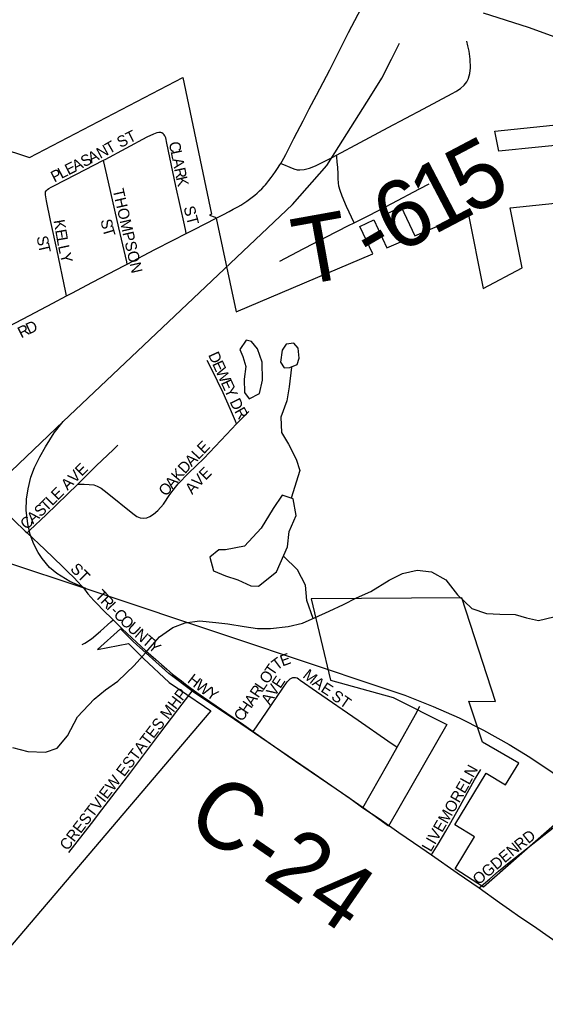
# Model space of a CAD drawing. Extents: x 1451455 to 1749751, y 218250 to 574981.
# Drawn here: x 1598198 to 1600545, y 366899 to 371327 of the extents above; entities that cross this region are included whole.
import ezdxf

# ---------------------------------------------------------------- set-up
doc = ezdxf.new("R2010")
doc.units = 0
for name, color, linetype in [('GM_X_City_Street', 7, 'Continuous'), ('GM_X_City_Street_Text', 7, 'Continuous'), ('GM_X_Corporation', 7, 'Continuous'), ('GM_X_County_Road', 7, 'Continuous'), ('GM_X_County_Road_Text', 7, 'Continuous'), ('GM_X_Minor_Lake', 7, 'Continuous'), ('GM_X_Minor_River', 7, 'Continuous'), ('GM_X_Rail_Line', 7, 'Continuous'), ('GM_X_State_Route', 7, 'Continuous'), ('GM_X_Township_Road', 7, 'Continuous'), ('GM_X_Township_Road_Text', 7, 'Continuous'), ('GM_X_Township_Subdivision', 7, 'Continuous'), ('GM_X_Township_Subdivision_Text', 7, 'Continuous')]:
    doc.layers.add(name, color=color, linetype=linetype)

msp = doc.modelspace()

# ---------------------------------------------------------------- linework, layer by layer
at = {"layer": 'GM_X_City_Street'}
for points in [[(1598572.1, 370699.3), (1598579, 370702.8), (1598767.2, 370803.4), (1598796.7, 370817.5), (1598812.2, 370822.7), (1598820, 370824.4), (1598827.1, 370824.2), (1598831.3, 370823), (1598833.5, 370821.5)], [(1598942.2, 370371.7), (1598940.1, 370381.6), (1598933.8, 370410.8), (1598895.2, 370583.7), (1598855.2, 370776.1), (1598850.3, 370798.7), (1598846.1, 370808.2), (1598843, 370812.9), (1598839, 370817.5), (1598833.5, 370821.5)], [(1598316.1, 370562.7), (1598321.4, 370568.4), (1598327.6, 370573.1), (1598337.8, 370578.6), (1598350.5, 370585), (1598449.3, 370635.8), (1598572.1, 370699.3)], [(1598678.5, 370234.9), (1598676.2, 370244.7), (1598641.4, 370396.9), (1598586.6, 370634.4), (1598573.6, 370692.5), (1598572.1, 370699.3)], [(1598406.8, 370092.3), (1598403.5, 370108.3), (1598363.1, 370302.3), (1598336.2, 370430.5), (1598318.2, 370517), (1598314.9, 370536.1), (1598313.5, 370545), (1598312.9, 370553.1), (1598313.7, 370558.2), (1598316.1, 370562.7)], [(1598942.2, 370371.7), (1598977.7, 370389.8), (1599075.9, 370439.8)], [(1598678.5, 370234.9), (1598802, 370299.6), (1598883.6, 370341.7), (1598942.2, 370371.7)], [(1598406.8, 370092.3), (1598431.4, 370105.2), (1598523.4, 370153.3), (1598665.3, 370228), (1598678.5, 370234.9)], [(1597574.4, 369672.7), (1597727.4, 369744.9), (1597827.2, 369794.4), (1597908.4, 369834.3), (1597962.2, 369861.2), (1598017.3, 369889), (1598066.4, 369913.8), (1598213.5, 369990.6), (1598346.3, 370060.4), (1598406.8, 370092.3)], [(1599166.7, 369520.3), (1599161.8, 369531.8), (1599138.9, 369585.4), (1599106.9, 369659.8), (1599056.7, 369763.5), (1599035.5, 369804.4)], [(1597694.3, 369548.9), (1597753.7, 369491.3), (1597887.3, 369362.4), (1598019.3, 369235.2), (1598222.6, 369041.4), (1598230.9, 369033.5)], [(1599166.7, 369520.3), (1599177.8, 369532), (1599221.7, 369576.4)], [(1598457, 369250.1), (1598485.6, 369251.1), (1598508, 369250), (1598528.3, 369247.6), (1598544.6, 369242.2), (1598562.4, 369232.2), (1598589.2, 369212.2), (1598703.3, 369119), (1598721.4, 369106.2), (1598735.4, 369100.5), (1598750.2, 369098.6), (1598765.2, 369100.8), (1598779.6, 369106.2), (1598795.5, 369116.1), (1598814.4, 369133.1), (1598840.1, 369162.1), (1598868.7, 369204.2), (1598893.4, 369236.8), (1598906.2, 369252), (1598952, 369299.3), (1599019.8, 369365.9), (1599121.7, 369472.2), (1599166.7, 369520.3)], [(1598457, 369250.1), (1598506.1, 369300.5), (1598539.2, 369332.1), (1598617.4, 369406.5), (1598636.1, 369424.9)], [(1598230.9, 369033.5), (1598242.5, 369044.5), (1598315.9, 369114.1), (1598457, 369250.1)], [(1598230.9, 369033.5), (1598309.6, 368958.3), (1598389.1, 368882.8), (1598415.1, 368857.2), (1598437.7, 368834.6), (1598458.9, 368812), (1598472.1, 368798), (1598482.4, 368786.9)], [(1598482.4, 368786.9), (1598502.6, 368761.2), (1598515.6, 368746), (1598529.1, 368730.9), (1598546.9, 368712.2), (1598568.1, 368690.4), (1598615.3, 368644.5)], [(1598476.6, 368533.4), (1598488.2, 368539.7), (1598518.4, 368559.9), (1598559.1, 368593.6), (1598605.4, 368635.6), (1598615.3, 368644.5)], [(1598615.3, 368644.5), (1598653.3, 368607.6)], [(1598653.3, 368607.6), (1598678.4, 368583.2), (1598761.6, 368506), (1598805.3, 368466.6), (1598830.7, 368443.9), (1598854.6, 368423.9), (1598881.1, 368401.8), (1598904.5, 368383.2), (1598920.1, 368371), (1598939.2, 368356.3), (1598962.6, 368338.4), (1598973.2, 368330.8)], [(1599240.4, 368144.9), (1599255.2, 368166.4), (1599326.2, 368269.3), (1599392.8, 368367.1), (1599401.9, 368376.4), (1599406.6, 368380.6), (1599411.4, 368383.6), (1599417.8, 368386), (1599423.1, 368386)], [(1599423.1, 368386), (1599429.9, 368385.8), (1599437.3, 368384.2), (1599443.3, 368380.6), (1599451.4, 368375), (1599523.2, 368323.3), (1599709.5, 368194.9), (1599842.7, 368103.3), (1599883.3, 368075.1)], [(1598417.6, 367604.6), (1598518.3, 367734), (1598564.7, 367794.7), (1598639.4, 367892), (1598689.3, 367957.1), (1598824.3, 368136.3), (1598905, 368242.2), (1598973.2, 368330.8)], [(1598973.2, 368330.8), (1598988.7, 368319.8), (1599019.1, 368298.5), (1599075.5, 368259)], [(1600249.9, 367446.2), (1600298.3, 367485.4), (1600337, 367520.1), (1600384.9, 367559.8), (1600588.2, 367720), (1600699.8, 367802)]]:
    msp.add_lwpolyline(points, dxfattribs=at)
at = {"layer": 'GM_X_Corporation'}
for points in [[(1597557.5, 370936.9), (1598242.2, 370712.2), (1598925.9, 371069.4), (1599054.1, 370457.6), (1599045, 370452.9), (1599070.5, 370444.6), (1599075.9, 370439.8), (1599164.4, 370020.9), (1599775.3, 370281.3), (1599717.8, 370403.6), (1599779.3, 370432.6), (1599837.9, 370307.9), (1599900.5, 370334.6), (1599840.8, 370461.5), (1599902.4, 370490.4), (1599963.1, 370361.3), (1600200.8, 370462.6), (1600268, 370126.4), (1600443, 370218.4), (1600389.5, 370486.5), (1600748.2, 370523.5)], [(1600692.1, 370775.2), (1600338.8, 370740.3), (1600320.9, 370829.9), (1601140.3, 370914.8)], [(1600673.6, 367803.2), (1600269.6, 367448.8), (1600143, 367531.1), (1600229.8, 367674.5), (1600141.6, 367728.1), (1600282, 367958.7), (1600367.6, 367906.6), (1600427.2, 368003), (1600264.5, 368097.1), (1600204.8, 368280.9), (1600323.3, 368278.8), (1600172.6, 368743), (1599500.5, 368738), (1599586.1, 368374.9), (1599866.6, 368296.2), (1600106.3, 368176.1), (1599845.9, 367722), (1599732.8, 367803.6), (1599514.1, 367954.8), (1599157.6, 368197.9), (1598972.6, 368322.6), (1598864.3, 368404.4), (1598704.9, 368547.4), (1598648.6, 368603.8), (1598544.9, 368512.3), (1598684.2, 368538.8), (1598750.7, 368471.1), (1598866.1, 368363.4), (1599023.3, 368256.6), (1599051, 368237.9), (1597960.9, 366954)]]:
    msp.add_lwpolyline(points, dxfattribs=at)
at = {"layer": 'GM_X_County_Road'}
for points in [[(1599364, 370685.2), (1599370, 370694.6), (1599377.8, 370708.1), (1599386.9, 370725.4), (1599397.3, 370746.2), (1599408.6, 370769.2), (1599422.9, 370796.6), (1599437.7, 370825.2), (1599463.7, 370875.1), (1599491.5, 370929.4), (1599523.2, 370990.2), (1599553.6, 371047.5), (1599583.1, 371103.5), (1599616.5, 371168.5), (1599667, 371270.4), (1599709.4, 371352.6), (1599787.9, 371505.4), (1599790.8, 371511.2)], [(1599075.9, 370439.8), (1599107.8, 370455.9), (1599134.3, 370470.2), (1599152.1, 370480.2), (1599172.5, 370491.5), (1599185.1, 370498.9), (1599199.4, 370508), (1599212, 370516.2), (1599224.6, 370524.9), (1599236.7, 370534), (1599247.8, 370542.6), (1599259.3, 370552.2), (1599269.7, 370561.8), (1599279.2, 370570.9), (1599290, 370582.7), (1599296.6, 370590), (1599302.2, 370597), (1599311.4, 370608.2), (1599321.3, 370621.7), (1599330, 370633.4), (1599340.4, 370648.6), (1599349.6, 370662.5), (1599359.6, 370678.1), (1599364, 370685.2)], [(1599075.5, 368259), (1599199, 368174.5), (1599240.4, 368144.9)], [(1599240.4, 368144.9), (1599316.3, 368090.9), (1599429.4, 368012.8), (1599537.7, 367939), (1599612.1, 367888.2), (1599672, 367846.1), (1599731.4, 367804.3)], [(1599731.4, 367804.3), (1599803.3, 367755.4), (1599892.2, 367693.8), (1599990.3, 367625.8), (1600037.1, 367593.5)], [(1600037.1, 367593.5), (1600151.6, 367513.4), (1600249.9, 367446.2)], [(1600249.9, 367446.2), (1600340.9, 367380.6), (1600385.1, 367349.4), (1600432, 367316.8), (1600492.3, 367275.6), (1600562.6, 367227.4), (1600611.7, 367193.1), (1600669.8, 367152.7), (1600720.2, 367117.6), (1600777.3, 367077.7), (1600932.4, 366970.5), (1601026.6, 366906.2), (1601162, 366812.7)]]:
    msp.add_lwpolyline(points, dxfattribs=at)
at = {"layer": 'GM_X_Minor_Lake'}
for points in [[(1599207.5, 369776.9), (1599200.8, 369720.9), (1599202, 369660.7), (1599223.6, 369632.4), (1599269.8, 369655.8), (1599282.6, 369715.7), (1599281.7, 369795.8), (1599260.5, 369856.2), (1599233, 369888.7), (1599209.1, 369895), (1599180.6, 369853.4), (1599194.2, 369821.1)], [(1599405.1, 369772), (1599437.2, 369785.6), (1599445.6, 369813.5), (1599442.2, 369859.6), (1599422.5, 369882), (1599388.5, 369876.5), (1599370.2, 369850.7), (1599363.5, 369796.7), (1599379.1, 369770.4)], [(1599194.2, 369821.1), (1599207.5, 369776.9)], [(1599379.1, 369770.4), (1599405.1, 369772)], [(1599229.8, 368796.5), (1599264.3, 368794.3), (1599345, 368859.3), (1599394.4, 368970.8), (1599401.3, 369038.8), (1599432.2, 369110.5), (1599419.2, 369184.8), (1599369.6, 369201.5), (1599330.8, 369142), (1599275.8, 369054.6), (1599202.8, 368973.5), (1599116.8, 368956.8), (1599086.8, 368957.2), (1599046.5, 368923.7), (1599063.6, 368863.3), (1599117.2, 368840.5), (1599172.9, 368823.7)], [(1599172.9, 368823.7), (1599229.8, 368796.5)]]:
    msp.add_lwpolyline(points, dxfattribs=at)
at = {"layer": 'GM_X_Minor_River'}
for points in [[(1599411.4, 369774.7), (1599402, 369685.9), (1599391.1, 369624), (1599364.2, 369550.2), (1599367.3, 369482.1), (1599398.5, 369429.5), (1599433.6, 369362.9), (1599448.9, 369312.6), (1599411.1, 369187.5)], [(1599509.2, 368650.6), (1599481.1, 368731.2), (1599474, 368799.4), (1599439, 368868), (1599376, 368929.1)], [(1598165.1, 368073.2), (1598234.7, 368056.1), (1598312.5, 368053), (1598364.6, 368070.2), (1598411.2, 368125.6), (1598456.3, 368211.1), (1598531.1, 368290.1), (1598581.6, 368331.5), (1598636, 368370.7), (1598708.7, 368439.8), (1598759.4, 368497.1), (1598822.2, 368568.3), (1598882.6, 368609.5), (1598936.8, 368630.8), (1599000.8, 368639.9), (1599074.5, 368632.8), (1599128.3, 368626), (1599200.1, 368615), (1599259.8, 368606.1), (1599317.7, 368605.3), (1599397.7, 368614.1), (1599461.7, 368629.2), (1599518, 368654.5), (1599580.3, 368683.7), (1599644.5, 368712.8), (1599702.8, 368742), (1599767.1, 368771.2), (1599847.6, 368822.1), (1599907.9, 368851.3), (1599974, 368866.5), (1600037.8, 368859.5), (1600101.2, 368822.6), (1600154.2, 368755.8), (1600217.3, 368694.8), (1600282.9, 368671.8), (1600342.8, 368669), (1600410.6, 368668.1), (1600462.4, 368653.3), (1600516.1, 368640.6), (1600584.2, 368657.6)]]:
    msp.add_lwpolyline(points, dxfattribs=at)
at = {"layer": 'GM_X_Rail_Line'}
for points in [[(1598391.6, 369530.7), (1599416.6, 370500.8), (1599569.2, 370676.4), (1599766.8, 370987), (1599814.9, 371066), (1599859.1, 371150.7), (1599893.9, 371222)], [(1596713.8, 369374.4), (1596790.7, 369359), (1596858.9, 369341.6), (1596911.7, 369325.5), (1597333.3, 369186), (1597607.4, 369094.4), (1597682.8, 369073), (1597738.1, 369068.2), (1597786.5, 369069.4), (1597827.6, 369075), (1597864.3, 369084.3), (1597901.4, 369098.4), (1597937.3, 369114.6), (1597973.6, 369137.6), (1598033.9, 369185.6), (1598127.4, 369277), (1598391.6, 369530.7)], [(1598492.8, 368784.7), (1598422, 368814.9), (1598364.3, 368850.8), (1598330.5, 368878.9), (1598298.2, 368919.1), (1598280.2, 368945.5), (1598261.2, 368982.5), (1598244.8, 369025.9), (1598234.2, 369073.5), (1598227.3, 369134.3), (1598228.4, 369184), (1598235.3, 369230.6), (1598248, 369282.4), (1598264.4, 369324.7), (1598287.1, 369373.4), (1598312.5, 369417.8), (1598351.4, 369480.7), (1598391.6, 369530.7)], [(1596713.8, 369374.4), (1596859.4, 369327.7), (1597131.8, 369237.6), (1597517.7, 369108.7), (1597856.7, 368995.4), (1598125.3, 368906.4), (1598492.8, 368784.7)], [(1598492.8, 368784.7), (1599149.2, 368564.7), (1599807.1, 368345.2), (1599917.6, 368307.1), (1600044.6, 368256.4), (1600161.4, 368205.6), (1600270.4, 368151.1), (1600384.6, 368086.6), (1600477.2, 368030), (1600577.1, 367962.8), (1600684, 367889.3), (1600807.7, 367799.4), (1602118.8, 366859.1), (1602430.3, 366635.4), (1602844.4, 366331.2), (1603980.5, 365486.1)]]:
    msp.add_lwpolyline(points, dxfattribs=at)
at = {"layer": 'GM_X_State_Route'}
msp.add_lwpolyline([(1600268.8, 371358.9), (1600468.6, 371293.8), (1600621.5, 371238.4)], dxfattribs=at)
at = {"layer": 'GM_X_Township_Road'}
for points in [[(1600202.4, 371065.4), (1600202.9, 371066.5), (1600208.8, 371087.7), (1600211.3, 371112.9), (1600209.7, 371151.7), (1600205, 371186.9), (1600200.2, 371210.9), (1600195.7, 371231.3)], [(1599613.2, 370722.6), (1599718.6, 370779.2), (1599843.1, 370845.1), (1600002.4, 370929.1), (1600129.3, 370997.1), (1600146, 371006.7), (1600151.3, 371009.9), (1600167, 371020.3), (1600183.3, 371034.9), (1600194.6, 371049.8), (1600202.4, 371065.4)], [(1599364, 370685.2), (1599376.5, 370679.8), (1599404.3, 370667.7), (1599422.5, 370660.1), (1599436.7, 370656.5), (1599449.3, 370656.5), (1599468.5, 370657.5), (1599492.2, 370663.6), (1599519, 370673.7), (1599593.8, 370712.1), (1599613.2, 370722.6)], [(1599883.3, 368075.1), (1599965.2, 368221.1), (1599984.9, 368258.2)], [(1599731.4, 367804.3), (1599841.9, 368001), (1599883.3, 368075.1)]]:
    msp.add_lwpolyline(points, dxfattribs=at)
at = {"layer": 'GM_X_Township_Subdivision'}
for points in [[(1599692.3, 370419.7), (1599657.8, 370493.1), (1599638.6, 370538.5), (1599629.2, 370564.5), (1599623.6, 370582.8), (1599621.6, 370597.9), (1599620.6, 370615.6), (1599620.1, 370637.3), (1599618.7, 370668.2), (1599616.6, 370690.9), (1599614, 370715.1), (1599613.2, 370722.6)], [(1599860.3, 370505.9), (1599983.1, 370571), (1600026.3, 370593.4)], [(1599803.5, 370475.8), (1599860.3, 370505.9)], [(1599692.3, 370419.7), (1599747.9, 370447.5)], [(1599747.9, 370447.5), (1599803.5, 370475.8)], [(1599359.2, 370248.2), (1599464.8, 370303), (1599667.2, 370407.1), (1599692.3, 370419.7)], [(1600123.7, 367737.4), (1600158.4, 367798.6), (1600230.1, 367928.7), (1600257.5, 367975.2)], [(1600037.1, 367593.5), (1600067.8, 367640.9), (1600102, 367699.2), (1600123.7, 367737.4)]]:
    msp.add_lwpolyline(points, dxfattribs=at)

# ---------------------------------------------------------------- texts
at = {"layer": 'GM_X_City_Street_Text'}
for s, rotation, p in [('ST', 26.565, (1598647.6, 370753.2)), ('T', 29.6948, (1598597.3, 370725.8)), ('N', 28.8484, (1598558, 370704.1)), ('C', 281.6385, (1598863.4, 370777.5)), ('L', 281.6368, (1598871.4, 370738.7)), ('A', 27.044, (1598446.8, 370647.2)), ('S', 27.0549, (1598486, 370667.2)), ('A', 27.1491, (1598517.4, 370683.3)), ('A', 281.6422, (1598878.5, 370704.2)), ('P', 27.0537, (1598352.7, 370599.2)), ('L', 27.0294, (1598384.1, 370615.2)), ('E', 27.0549, (1598415.5, 370631.2)), ('R', 281.6385, (1598887.4, 370661.1)), ('K', 282.7207, (1598895.6, 370621.3)), ('THOMPSON', 282.9366, (1598612.6, 370566.5)), ('ST', 284.9378, (1598929.3, 370487.6)), ('S', 280.7204, (1598558.9, 370431.8)), ('K', 279.8181, (1598348.7, 370429.6)), ('E', 279.8596, (1598356.2, 370386.2)), ('T', 286.6997, (1598566.8, 370391.7)), ('S', 280.7472, (1598272.9, 370356.7)), ('L', 279.9605, (1598362.2, 370351.4)), ('T', 282.9084, (1598279.9, 370320.1)), ('L', 282.3276, (1598368.7, 370314.6)), ('Y', 283.9425, (1598376.6, 370278.7)), ('R', 26.4239, (1598204.6, 369902.6)), ('D', 25.3919, (1598239.8, 369920.1)), ('D', 294.4729, (1599038.8, 369829.1)), ('E', 294.4591, (1599057, 369789.1)), ('W', 294.4767, (1599071.6, 369757)), ('E', 294.4754, (1599095.3, 369705)), ('Y', 294.453, (1599109.8, 369672.9)), ('D', 296.0905, (1599134.2, 369619.5)), ('R', 299.7722, (1599155.2, 369576.9)), ('E', 46.1013, (1599020.5, 369383.1)), ('A', 46.1748, (1598965.7, 369326)), ('L', 46.14, (1598996.1, 369357.7)), ('AVE', 45, (1598412, 369220.3)), ('D', 47.4426, (1598936.1, 369293.8)), ('E', 45.1159, (1599028, 369265.8)), ('K', 49.7662, (1598908, 369260.6)), ('V', 46.1899, (1598997.7, 369234.2)), ('E', 45.0126, (1598367.7, 369176.1)), ('O', 49.9202, (1598851.4, 369193.3)), ('A', 49.9202, (1598879.7, 369226.9)), ('A', 47.644, (1598968.3, 369201.9)), ('L', 44.9759, (1598342.8, 369151.2)), ('S', 42.8605, (1598290.5, 369101.1)), ('T', 44.6392, (1598317.6, 369126.2)), ('C', 41.8554, (1598227.6, 369044.6)), ('A', 41.8624, (1598257.1, 369071.1)), ('ST', 315, (1598420.9, 368868.3)), ('T', 314.2274, (1598531, 368749.4)), ('R', 314.21, (1598555.5, 368724.2)), ('I', 314.2659, (1598583.2, 368695.7)), ('-', 314.227, (1598598.5, 368680)), ('C', 314.2328, (1598613.9, 368664.2)), ('O', 314.2427, (1598641.5, 368635.8)), ('U', 317.3423, (1598674.3, 368602.3)), ('N', 319.1958, (1598708, 368571.3)), ('T', 319.265, (1598741.3, 368542.4)), ('Y', 319.2233, (1598768, 368519.5)), ('E', 20.0765, (1599371.6, 368435.3)), ('T', 55.825, (1599330.2, 368390)), ('T', 37.0338, (1599347, 368416)), ('H', 322.2209, (1598943.6, 368367.4)), ('O', 55.8127, (1599305.4, 368353.6)), ('M', 321.0387, (1599458.6, 368389.3)), ('W', 322.9026, (1598978.9, 368340.1)), ('L', 55.8024, (1599285.6, 368324.5)), ('V', 56.5766, (1599337.8, 368297.5)), ('E', 56.3175, (1599362, 368334.1)), ('A', 322.7152, (1599500.9, 368355.1)), ('E', 326.913, (1599539.2, 368326.1)), ('CRESTVIEW ESTATES MHP', 52.549, (1598411.2, 367609.1)), ('Y', 326.8916, (1599027.6, 368303.5)), ('R', 55.8123, (1599263.4, 368291.7)), ('A', 58.6989, (1599315.2, 368260.3)), ('ST', 325.3092, (1599585.6, 368292.9)), ('H', 55.8067, (1599213.9, 368218.9)), ('A', 55.7971, (1599238.6, 368255.3)), ('C', 55.8116, (1599191.7, 368186.2)), ('RD', 38.6634, (1600432.3, 367610.6)), ('OGDEN', 40.1004, (1600247.4, 367456.5))]:
    msp.add_text(s, height=50, rotation=rotation, dxfattribs=at).set_placement(p)
at = {"layer": 'GM_X_County_Road_Text'}
msp.add_text('C-24', height=300, rotation=325.4769, dxfattribs=at).set_placement((1598928, 367728.4))
at = {"layer": 'GM_X_Township_Road_Text'}
for s, rotation, p in [('5', 27.8476, (1600208.7, 370448.9)), ('1', 27.6722, (1600044.1, 370362.7)), ('6', 27.6008, (1599880, 370276.8)), ('T', 10.2021, (1599449.1, 370137.4)), ('-', 30.2655, (1599776.8, 370216.5))]:
    msp.add_text(s, height=300, rotation=rotation, dxfattribs=at).set_placement(p)
at = {"layer": 'GM_X_Township_Subdivision_Text'}
for s, rotation, p in [('LN', 60.934, (1600205.7, 367902.8)), ('LIVEMORE', 59.8598, (1600034.1, 367603.5))]:
    msp.add_text(s, height=50, rotation=rotation, dxfattribs=at).set_placement(p)

doc.saveas('drawing.dxf')
